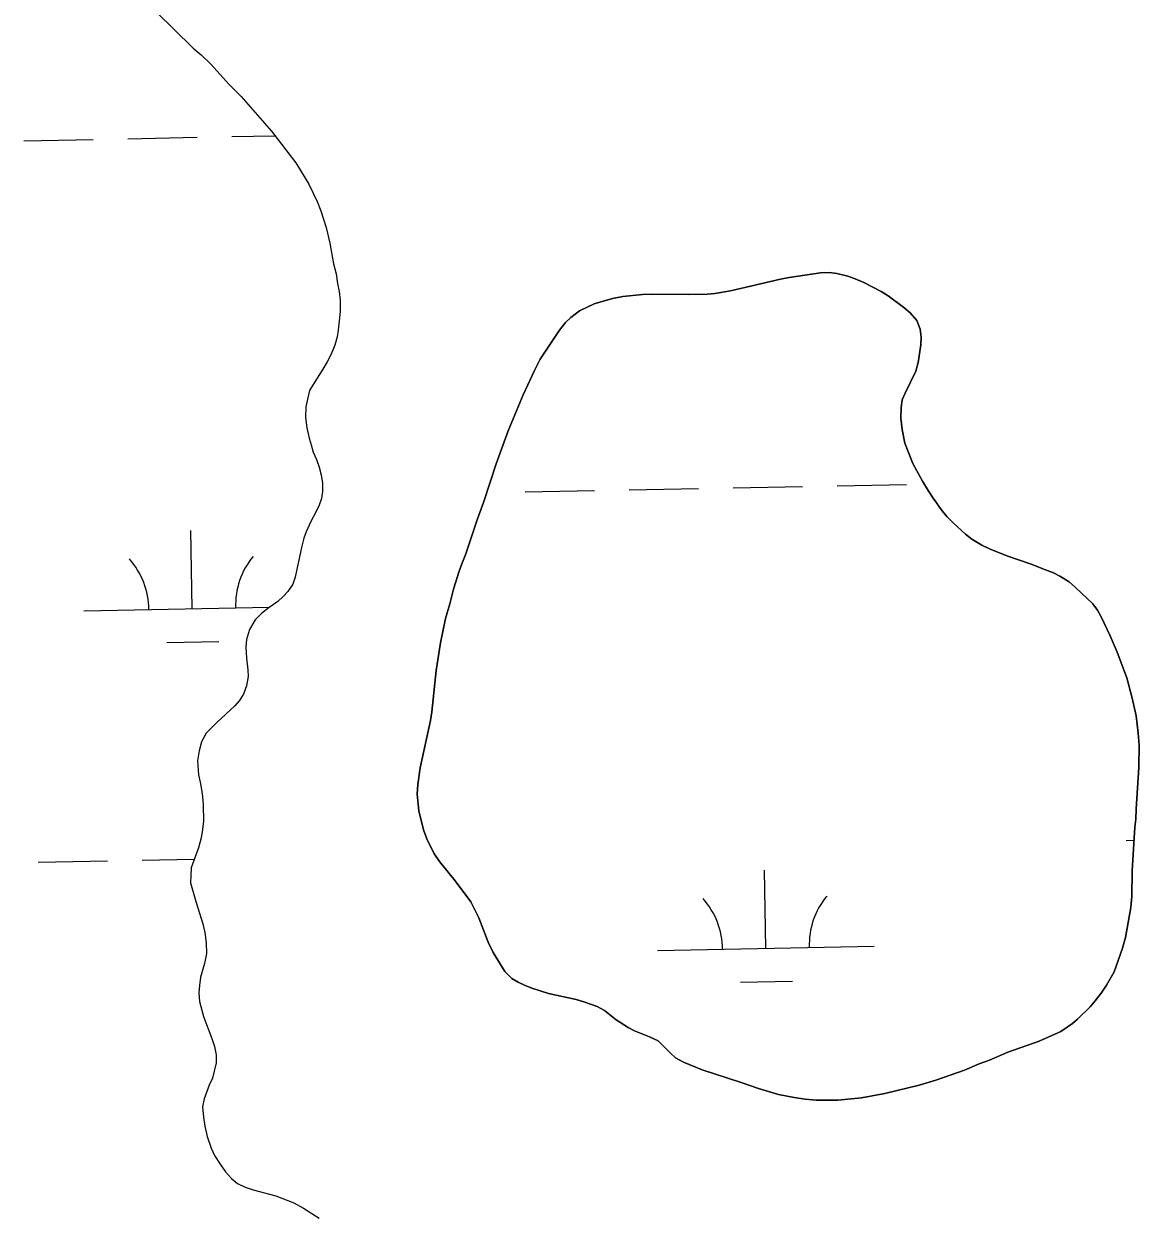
# Model space of a CAD drawing. Extents: x 3989314 to 4027622, y 243956 to 270014.
# Drawn here: x 4000598 to 4001113, y 250880 to 251428 of the extents above; entities that cross this region are included whole.
import ezdxf

# ---------------------------------------------------------------- set-up
doc = ezdxf.new("R2010")
doc.units = 0
doc.layers.add('V-RIVR-EDGE', color=7, linetype='Continuous')
doc.layers.add('V-WETL-SWMP', color=7, linetype='Continuous')

msp = doc.modelspace()

# ---------------------------------------------------------------- linework, layer by layer
at = {"layer": 'V-RIVR-EDGE'}
for points in [[(4000655.15, 251436.87), (4000665.13, 251427.41), (4000667.17, 251425.21), (4000676.12, 251416.53)], [(4000676.12, 251416.53), (4000679.83, 251413.42), (4000684.3, 251409.01), (4000692.73, 251399.7), (4000698.23, 251394.13), (4000712.28, 251378.21), (4000723.5, 251363.6), (4000729.48, 251353.78), (4000733.42, 251345.77), (4000735.07, 251341.52), (4000737.46, 251333.78), (4000739.21, 251326.57), (4000740.83, 251317.03), (4000742.08, 251312.4), (4000742.7, 251307.89), (4000743.57, 251304.28), (4000743.93, 251300.29), (4000743.9, 251295.01), (4000743.07, 251286.4), (4000742.53, 251283.31), (4000741.48, 251279.46), (4000739.78, 251275.36), (4000737.95, 251271.77), (4000736, 251268.43), (4000731.45, 251261.39), (4000729.89, 251258.57), (4000728.97, 251255.23), (4000728.17, 251251.11), (4000728.01, 251246.23), (4000728.62, 251241.33), (4000729.61, 251236.57), (4000730.63, 251233.6), (4000731.5, 251230.25), (4000733.02, 251226.76), (4000734.29, 251223.28), (4000735.16, 251219.68), (4000735.79, 251215.94), (4000735.76, 251212.08), (4000735.35, 251208.87), (4000734.3, 251205.78), (4000732.73, 251202.45), (4000730.39, 251198.22), (4000728.3, 251193.47), (4000727.25, 251190.52), (4000726.07, 251186.15), (4000723.27, 251172.54), (4000722.1, 251169.33), (4000719.89, 251165.87), (4000717.68, 251163.69), (4000715.23, 251161.39), (4000711.22, 251158.59), (4000707.73, 251155.78), (4000704.75, 251152.84), (4000702.14, 251148.49), (4000700.83, 251143.73), (4000700.42, 251140.26), (4000700.77, 251135.24), (4000701.38, 251129.83), (4000701.49, 251126.75), (4000700.69, 251122.5), (4000699.38, 251118.65), (4000697.43, 251115.58), (4000695.35, 251113.28), (4000687.07, 251105.61), (4000682.14, 251100.63), (4000679.93, 251096.65), (4000678.88, 251092.54), (4000678.2, 251087.79), (4000678.54, 251081.48), (4000679.42, 251078), (4000680.04, 251074.65), (4000680.41, 251071.43), (4000680.77, 251067.57), (4000680.85, 251060.11), (4000680.44, 251056.25), (4000679.77, 251052.39), (4000678.58, 251047.77), (4000677.01, 251043.66), (4000675.3, 251038.53), (4000675.02, 251035.05), (4000675, 251031.58), (4000677.39, 251022.95), (4000680.67, 251012.76), (4000681.54, 251008.64), (4000682.15, 251003.87), (4000682.25, 250998.98), (4000681.45, 250994.49), (4000679.6, 250988.06), (4000679.06, 250984.21), (4000678.78, 250980.86), (4000679.14, 250976.87), (4000680.9, 250969.91), (4000684.69, 250959.85), (4000685.95, 250956.11), (4000686.7, 250952.38), (4000686.81, 250948.65), (4000685.09, 250941.58), (4000683.52, 250938.38), (4000681.16, 250932.08), (4000680.5, 250928.36), (4000680.98, 250923.59)], [(4001012.02, 251283.22), (4001011.53, 251286.83), (4001010.01, 251290.96), (4001006.94, 251294.46), (4001004, 251296.92), (4000996.69, 251302.26), (4000993.48, 251304.21), (4000985.53, 251308.38), (4000981.54, 251310.08), (4000978.07, 251311.26), (4000973.06, 251312.58), (4000969.71, 251312.99), (4000965.59, 251312.89), (4000951.02, 251310.67), (4000947.02, 251309.92), (4000923.93, 251304.54), (4000916.71, 251303.3), (4000913.36, 251303.06), (4000904.73, 251302.86), (4000888.24, 251303.1), (4000883.34, 251302.87), (4000874.32, 251301.9), (4000869.55, 251301.03), (4000861.16, 251298.51), (4000854.31, 251295.33), (4000850.3, 251292.27), (4000847.97, 251289.97), (4000845.11, 251286.38), (4000840.17, 251279.07), (4000836.26, 251273.04), (4000833.52, 251267.78), (4000828.3, 251256.61), (4000821.49, 251240.04), (4000815.85, 251224.87), (4000810.07, 251207.01), (4000807.31, 251199.43), (4000801.92, 251183.36), (4000800.09, 251178.73), (4000798.91, 251175.27), (4000796.28, 251167.04), (4000794.56, 251160.22), (4000792.58, 251153.54), (4000790.19, 251142.22), (4000788.17, 251129.48), (4000786.24, 251110.43), (4000785.57, 251106.44), (4000780.79, 251084.57), (4000779.71, 251076.98), (4000779.42, 251072.48), (4000780.27, 251064.87)], [(4000780.27, 251064.87), (4000782.41, 251056.1), (4000783.93, 251051.96), (4000787.23, 251045.25), (4000789.78, 251041.49), (4000797.07, 251032.56), (4000804.21, 251022.85), (4000807.9, 251015.48), (4000812.21, 251004.25), (4000814.5, 250999.47), (4000819.85, 250990.67), (4000823.18, 250987.43), (4000826, 250985.74), (4000828.95, 250984.43), (4000832.42, 250983.12), (4000840.13, 250980.62), (4000852.74, 250977.83), (4000856.34, 250976.78), (4000862.5, 250974.55), (4000865.84, 250972.72), (4000871.22, 250968.44), (4000876.74, 250964.92), (4000879.69, 250963.36), (4000886.63, 250960.61), (4000890.61, 250958.78), (4000895.98, 250953.33), (4000898.67, 250951), (4000902.27, 250948.91), (4000910.87, 250945.38), (4000928.87, 250939.59), (4000936.84, 250936.71), (4000946.09, 250934.07), (4000953.43, 250932.6), (4000958.44, 250931.93), (4000963.46, 250931.38), (4000970.42, 250931.33), (4000973.51, 250931.44), (4000984.47, 250932.53), (4000995.17, 250934.52), (4001011.04, 250938.28), (4001018.65, 250940.68), (4001031.95, 250945.22), (4001038.67, 250948.14), (4001043.45, 250949.91), (4001051.97, 250953.46), (4001066.43, 250958.65), (4001076.38, 250963.09), (4001081.69, 250966.8), (4001084.02, 250968.71), (4001089.85, 250974.47), (4001092.19, 250977.16), (4001094.92, 250980.75), (4001097.39, 250984.46), (4001100.91, 250990.63), (4001104.84, 251001.55), (4001106.16, 251006.43), (4001108.7, 251020.2), (4001109.12, 251025.35), (4001109.33, 251037.2), (4001110.49, 251057.29), (4001111.03, 251061.02), (4001111.19, 251065.78), (4001112.35, 251084.84), (4001112.54, 251095.14), (4001112.06, 251100.68), (4001111.09, 251108.68), (4001109.34, 251116.8), (4001106.82, 251126.09), (4001102.39, 251137.97), (4001099.09, 251145.46), (4001094.9, 251154.25), (4001093.25, 251157.35), (4001091.07, 251160.2), (4001083.14, 251167.72), (4001080.19, 251170.32), (4001075.96, 251173.05), (4001073.01, 251174.62), (4001069.28, 251175.93), (4001062.73, 251178.55), (4001051.42, 251182.36), (4001043.45, 251185.63), (4001039.86, 251187.33), (4001035.37, 251190.07), (4001032.42, 251192.4), (4001026.66, 251197.59), (4001023.84, 251200.57), (4001021.67, 251203.17), (4001017.46, 251208.99), (4001015.17, 251212.48), (4001012.62, 251216.88), (4001008.16, 251225.02), (4001004.36, 251234.32), (4001003.11, 251240.64), (4001002.5, 251245.8), (4001002.66, 251250.82), (4001003.2, 251254.3), (4001004.51, 251257.38), (4001009.47, 251267.52), (4001010.53, 251271.51), (4001011.87, 251279.74), (4001012.02, 251283.22)], [(4000680.98, 250923.59), (4000681.6, 250919.47), (4000682.59, 250914.58), (4000684.49, 250909.29), (4000686.01, 250905.93), (4000688.56, 250901.93), (4000691.1, 250898.31), (4000693.79, 250895.33), (4000696.6, 250893), (4000700.19, 250891.3), (4000703.79, 250889.99), (4000711.37, 250888.14), (4000714.32, 250887.22), (4000722.66, 250884.08), (4000727.02, 250881.6), (4000734.2, 250876.93)]]:
    msp.add_lwpolyline(points, dxfattribs=at)
at = {"layer": 'V-WETL-SWMP'}
for p, q in [((4000598.01, 251373.76), (4000630, 251374.4)), ((4000646, 251374.72), (4000677.99, 251375.35)), ((4000693.99, 251375.67), (4000713.92, 251376.07)), ((4000829.28, 251211.84), (4000861.27, 251212.47)), ((4000877.27, 251212.79), (4000909.26, 251213.43)), ((4000925.26, 251213.75), (4000957.25, 251214.39)), ((4000973.25, 251214.7), (4001005.24, 251215.34)), ((4000675.73, 251158.02), (4000675.01, 251194.02)), ((4000625.74, 251157.03), (4000711.42, 251158.73)), ((4000664.04, 251142.36), (4000688.03, 251142.83)), ((4001106.44, 251051.15), (4001110.14, 251051.23)), ((4000604.64, 251041.15), (4000636.63, 251041.79)), ((4000652.63, 251042.11), (4000676.65, 251042.59)), ((4000940.34, 251001.4), (4000939.62, 251037.4)), ((4000890.35, 251000.41), (4000990.33, 251002.4)), ((4000928.65, 250985.74), (4000952.64, 250986.21))]:
    msp.add_line(p, q, dxfattribs=at)
for points in [[(4000655.15, 251436.87), (4000665.13, 251427.41), (4000667.17, 251425.21), (4000676.12, 251416.53), (4000679.83, 251413.42), (4000684.3, 251409.01), (4000692.73, 251399.7), (4000698.23, 251394.13), (4000712.28, 251378.21), (4000723.5, 251363.6), (4000729.49, 251353.78), (4000733.42, 251345.77), (4000735.07, 251341.52), (4000737.46, 251333.78), (4000739.21, 251326.57), (4000740.82, 251317.03), (4000742.08, 251312.39), (4000742.69, 251307.89), (4000743.57, 251304.28), (4000743.93, 251300.29), (4000743.9, 251295.01), (4000743.07, 251286.4), (4000742.53, 251283.31), (4000741.48, 251279.46), (4000739.78, 251275.36), (4000737.95, 251271.76), (4000736, 251268.43), (4000731.45, 251261.39), (4000729.89, 251258.57), (4000728.97, 251255.23), (4000728.17, 251251.11), (4000728.01, 251246.23), (4000728.62, 251241.33), (4000729.62, 251236.57), (4000730.62, 251233.6), (4000731.5, 251230.25), (4000733.02, 251226.77), (4000734.29, 251223.28), (4000735.17, 251219.68), (4000735.78, 251215.94), (4000735.76, 251212.08), (4000735.35, 251208.87), (4000734.3, 251205.79), (4000732.74, 251202.45), (4000730.39, 251198.22), (4000728.3, 251193.47), (4000727.25, 251190.52), (4000726.07, 251186.15), (4000723.27, 251172.53), (4000722.1, 251169.33), (4000719.89, 251165.87), (4000717.68, 251163.69), (4000715.23, 251161.39), (4000711.22, 251158.59), (4000707.73, 251155.78), (4000704.75, 251152.84), (4000702.15, 251148.49), (4000700.83, 251143.73), (4000700.42, 251140.26), (4000700.77, 251135.24), (4000701.38, 251129.83), (4000701.49, 251126.74), (4000700.69, 251122.51), (4000699.38, 251118.65), (4000697.43, 251115.58), (4000695.35, 251113.28), (4000687.07, 251105.61), (4000682.14, 251100.63), (4000679.93, 251096.65), (4000678.88, 251092.54), (4000678.2, 251087.79), (4000678.54, 251081.48), (4000679.42, 251078), (4000680.04, 251074.65), (4000680.41, 251071.43), (4000680.77, 251067.57), (4000680.85, 251060.11), (4000680.44, 251056.25), (4000679.77, 251052.39), (4000678.58, 251047.77), (4000677.01, 251043.66), (4000675.3, 251038.53), (4000675.02, 251035.05)], [(4000780.28, 251064.87), (4000779.42, 251072.48), (4000779.71, 251076.98), (4000780.79, 251084.57), (4000785.57, 251106.44), (4000786.24, 251110.43), (4000788.17, 251129.48), (4000790.19, 251142.22), (4000792.58, 251153.54), (4000794.56, 251160.22), (4000796.28, 251167.04), (4000798.91, 251175.26), (4000800.09, 251178.73), (4000801.92, 251183.36), (4000807.31, 251199.43), (4000810.06, 251207.01), (4000815.85, 251224.87), (4000821.49, 251240.04), (4000828.3, 251256.61), (4000833.52, 251267.78), (4000836.26, 251273.04), (4000840.17, 251279.07), (4000845.11, 251286.38), (4000847.97, 251289.97), (4000850.3, 251292.27), (4000854.31, 251295.33), (4000861.16, 251298.51), (4000869.55, 251301.03), (4000874.32, 251301.9), (4000883.34, 251302.87), (4000888.24, 251303.1), (4000904.73, 251302.86), (4000913.36, 251303.06), (4000916.71, 251303.3), (4000923.93, 251304.54), (4000947.02, 251309.92), (4000951.02, 251310.67), (4000965.59, 251312.89), (4000969.71, 251312.99), (4000973.06, 251312.59), (4000978.07, 251311.27), (4000981.54, 251310.08), (4000985.52, 251308.38), (4000993.48, 251304.21), (4000996.69, 251302.26), (4001004, 251296.93), (4001006.94, 251294.46), (4001010.01, 251290.96), (4001011.53, 251286.83), (4001012.02, 251283.22), (4001011.87, 251279.74), (4001010.53, 251271.51), (4001009.47, 251267.52), (4001004.51, 251257.38), (4001003.2, 251254.3), (4001002.66, 251250.82), (4001002.5, 251245.8), (4001003.11, 251240.64), (4001004.36, 251234.32), (4001008.16, 251225.02), (4001012.62, 251216.88), (4001015.16, 251212.48), (4001017.46, 251208.99), (4001021.67, 251203.17), (4001023.84, 251200.58), (4001026.66, 251197.59), (4001032.42, 251192.4), (4001035.37, 251190.07), (4001039.86, 251187.33), (4001043.45, 251185.63), (4001051.42, 251182.36), (4001062.73, 251178.55), (4001069.28, 251175.93), (4001073.01, 251174.62), (4001075.96, 251173.05), (4001080.19, 251170.32), (4001083.14, 251167.73), (4001091.07, 251160.2), (4001093.25, 251157.35), (4001094.9, 251154.25), (4001099.09, 251145.46), (4001102.39, 251137.97), (4001106.82, 251126.09), (4001109.34, 251116.8), (4001111.09, 251108.68), (4001112.06, 251100.68), (4001112.54, 251095.14), (4001112.35, 251084.84), (4001111.19, 251065.78), (4001111.03, 251061.02), (4001110.49, 251057.29), (4001109.33, 251037.2), (4001109.12, 251025.35), (4001108.7, 251020.2), (4001106.16, 251006.43), (4001104.84, 251001.55), (4001100.91, 250990.63), (4001097.39, 250984.47), (4001094.92, 250980.75), (4001092.19, 250977.16), (4001089.85, 250974.47)], [(4001089.85, 250974.47), (4001084.02, 250968.71), (4001081.69, 250966.79), (4001076.38, 250963.09), (4001066.43, 250958.65), (4001051.97, 250953.46), (4001043.45, 250949.91), (4001038.67, 250948.14), (4001031.95, 250945.22), (4001018.66, 250940.67), (4001011.04, 250938.28), (4000995.17, 250934.52), (4000984.47, 250932.53), (4000973.51, 250931.44), (4000970.42, 250931.33), (4000963.46, 250931.38), (4000958.44, 250931.93), (4000953.43, 250932.6), (4000946.09, 250934.07), (4000936.84, 250936.71), (4000928.87, 250939.59), (4000910.87, 250945.38), (4000902.27, 250948.91), (4000898.67, 250951), (4000895.98, 250953.33), (4000890.61, 250958.78), (4000886.63, 250960.61), (4000879.69, 250963.36), (4000876.74, 250964.92), (4000871.22, 250968.44), (4000865.84, 250972.72), (4000862.5, 250974.55), (4000856.34, 250976.78), (4000852.74, 250977.83), (4000840.13, 250980.62), (4000832.42, 250983.12), (4000828.95, 250984.43), (4000826, 250985.74), (4000823.17, 250987.43), (4000819.85, 250990.67), (4000814.5, 250999.47), (4000812.21, 251004.25), (4000807.9, 251015.48), (4000804.21, 251022.85), (4000797.07, 251032.56), (4000789.78, 251041.49), (4000787.23, 251045.24), (4000783.93, 251051.96), (4000782.41, 251056.1), (4000780.28, 251064.87)], [(4000675.02, 251035.05), (4000675, 251031.58), (4000677.39, 251022.95), (4000680.67, 251012.76), (4000681.54, 251008.64), (4000682.15, 251003.87), (4000682.25, 250998.98), (4000681.45, 250994.49), (4000679.6, 250988.06), (4000679.06, 250984.21), (4000678.78, 250980.86), (4000679.14, 250976.87), (4000680.9, 250969.91), (4000684.69, 250959.85), (4000685.95, 250956.11), (4000686.7, 250952.38), (4000686.81, 250948.65), (4000685.09, 250941.58), (4000683.52, 250938.37), (4000681.16, 250932.08), (4000680.5, 250928.36), (4000680.98, 250923.6), (4000681.6, 250919.47), (4000682.59, 250914.58), (4000684.49, 250909.29), (4000686.01, 250905.93), (4000688.56, 250901.93), (4000691.1, 250898.31), (4000693.79, 250895.33), (4000696.6, 250893), (4000700.19, 250891.3), (4000703.79, 250889.99), (4000711.37, 250888.14), (4000714.32, 250887.22), (4000722.66, 250884.08), (4000727.02, 250881.61), (4000734.2, 250876.93)]]:
    msp.add_lwpolyline(points, dxfattribs=at)
for centre, start, end in [((4000620.49, 251157.4), 0.3699, 41.9135), ((4000730.95, 251159.6), 140.3699, 181.9135), ((4000885.1, 251000.78), 0.3699, 41.9135), ((4000995.56, 251002.98), 140.3699, 181.9135)]:
    msp.add_arc(centre, 35.25, start, end, dxfattribs=at)

doc.saveas('drawing.dxf')
